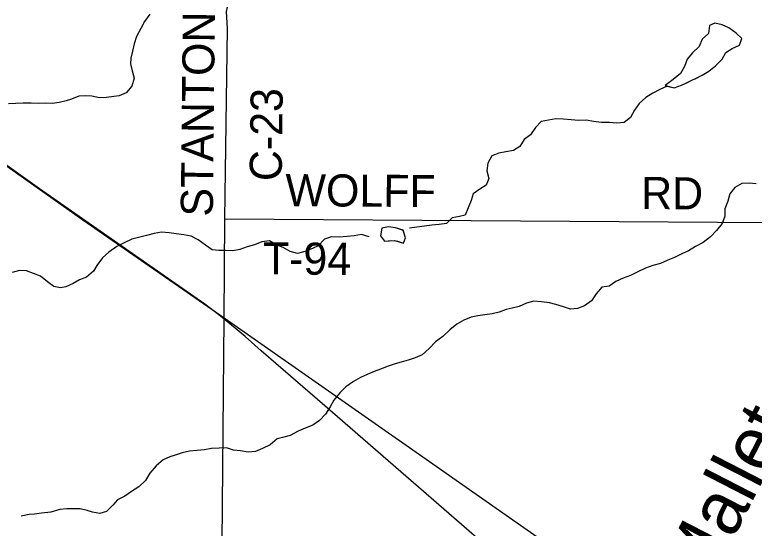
# Model space of a CAD drawing. Extents: x 1985906 to 2277390, y 930619 to 1324581.
# Drawn here: x 2115559 to 2122467, y 1161092 to 1165893 of the extents above; entities that cross this region are included whole.
import ezdxf

# ---------------------------------------------------------------- set-up
doc = ezdxf.new("R2010")
doc.units = 0
for name, color, linetype in [('GM_X_County_Road', 7, 'Continuous'), ('GM_X_County_Road_Text', 7, 'Continuous'), ('GM_X_Minor_Lake', 7, 'Continuous'), ('GM_X_Minor_River', 7, 'Continuous'), ('GM_X_Minor_River_Text', 7, 'Continuous'), ('GM_X_Rail_Line', 7, 'Continuous'), ('GM_X_State_Route', 7, 'Continuous'), ('GM_X_Township_Road', 7, 'Continuous'), ('GM_X_Township_Road_Text', 7, 'Continuous')]:
    doc.layers.add(name, color=color, linetype=linetype)

msp = doc.modelspace()

# ---------------------------------------------------------------- linework, layer by layer
at = {"layer": 'GM_X_County_Road'}
msp.add_lwpolyline([(2117515.4, 1163056.1), (2117521, 1163983.8), (2117544.8, 1165766.2), (2117536.2, 1165924.3), (2117553.3, 1165997.1), (2117595.5, 1166039.3), (2118560.5, 1166047.6)], dxfattribs=at)
at = {"layer": 'GM_X_Minor_Lake'}
for points in [[(2121820.6, 1165249.6), (2121980, 1165327.7), (2122044, 1165366.1), (2122104, 1165416.5), (2122165.9, 1165478.9), (2122201.7, 1165541.3), (2122261.8, 1165577.6), (2122329.9, 1165608), (2122351.6, 1165672.3), (2122297.2, 1165720.3), (2122230.8, 1165770.3), (2122166.5, 1165798.2), (2122100.2, 1165816.1), (2122050.1, 1165791.8), (2122040.4, 1165719.5), (2121980.5, 1165665), (2121952.7, 1165596.7), (2121890.7, 1165538.2), (2121838.8, 1165477.8), (2121815.1, 1165409.5), (2121777.3, 1165345.1), (2121709.3, 1165286.6), (2121634.7, 1165230.8)], [(2121913.9, 1165295.3), (2121980, 1165327.7), (2122044, 1165366.1), (2122104, 1165416.5), (2122165.9, 1165478.9), (2122201.7, 1165541.3), (2122261.8, 1165577.6), (2122329.9, 1165608), (2122351.6, 1165672.3), (2122297.2, 1165720.3), (2122230.8, 1165770.3), (2122166.5, 1165798.2), (2122100.2, 1165816.1), (2122050.1, 1165791.8), (2122040.4, 1165719.5), (2121980.5, 1165665), (2121952.7, 1165596.7), (2121890.7, 1165538.2), (2121838.8, 1165477.8), (2121815.1, 1165409.5), (2121777.3, 1165345.1), (2121709.3, 1165286.6), (2121647.3, 1165240.2)], [(2121634.7, 1165230.8), (2121717.7, 1165210.3), (2121787.8, 1165234.7), (2121820.6, 1165249.6)], [(2121653.4, 1165226.2), (2121717.7, 1165210.3), (2121787.8, 1165234.7), (2121849.9, 1165263)], [(2119187, 1163877.9), (2119115.1, 1163902.3), (2119048.9, 1163910.2), (2118986.7, 1163897.9), (2118975, 1163827.6), (2119011.3, 1163775.5), (2119106.1, 1163783.9)], [(2119179.4, 1163880.5), (2119115.1, 1163902.3), (2119048.9, 1163910.2), (2118986.7, 1163897.9), (2118975, 1163827.6), (2119011.3, 1163775.5), (2119081.5, 1163781.8)], [(2119106.1, 1163783.9), (2119190, 1163758), (2119209.8, 1163808.3), (2119187, 1163877.9)], [(2119125.7, 1163777.9), (2119190, 1163758), (2119209.8, 1163808.3), (2119187.5, 1163876.5)]]:
    msp.add_lwpolyline(points, dxfattribs=at)
at = {"layer": 'GM_X_Minor_River'}
for points in [[(2116820.5, 1165900.5), (2116770.7, 1165830), (2116736.9, 1165763.7), (2116695, 1165691.2), (2116673.3, 1165620.9), (2116659.6, 1165552.6), (2116641.8, 1165486.2), (2116640, 1165436), (2116656.4, 1165369.8)], [(2116656.4, 1165369.8), (2116672.8, 1165301.6), (2116651, 1165227.2), (2116599.1, 1165162.8), (2116535.1, 1165134.5), (2116484.9, 1165130.3), (2116416.7, 1165120), (2116350.5, 1165117.8), (2116278.2, 1165133.6), (2116222, 1165135.4), (2116157.8, 1165133.2), (2116089.7, 1165104.9), (2116039.6, 1165088.6), (2115973.5, 1165072.3), (2115911.3, 1165064.1), (2115845.1, 1165065.9), (2115776.9, 1165063.6), (2115710.7, 1165065.4), (2115636.4, 1165067.2), (2115568.2, 1165064.9), (2115500, 1165060.7)], [(2121653.4, 1165224.2), (2121585.3, 1165193.8), (2121519.2, 1165161.5), (2121453.2, 1165119.1), (2121393.3, 1165062.6), (2121347.4, 1165000.2), (2121311.6, 1164933.8), (2121251.6, 1164885.5), (2121183.4, 1164879.2), (2121113.2, 1164887), (2121040.9, 1164886.8), (2120966.6, 1164896.5), (2120898.4, 1164906.3), (2120826.1, 1164904.1), (2120757.9, 1164911.9), (2120685.6, 1164917.7), (2120613.4, 1164919.4), (2120545.2, 1164909.2), (2120475, 1164894.9), (2120423.1, 1164838.5), (2120377.3, 1164770.1), (2120317.3, 1164727.7), (2120277.5, 1164661.3), (2120219.4, 1164622.9), (2120147.3, 1164610.6), (2120081.1, 1164598.4), (2120015, 1164574), (2119977.2, 1164505.6), (2119967.5, 1164433.3), (2119985.9, 1164361.1), (2119962.1, 1164298.8), (2119902, 1164262.4), (2119840, 1164220.1), (2119822.3, 1164155.7), (2119766.7, 1164019), (2119714.6, 1164006.8), (2119644.4, 1163994.5), (2119590.5, 1163940.1), (2119522.3, 1163931.8), (2119454.1, 1163925.6), (2119385.9, 1163915.3), (2119313.7, 1163907), (2119245.5, 1163898.8)], [(2122484.3, 1164311.3), (2122418, 1164319.1), (2122349.8, 1164314.9), (2122285.8, 1164276.5), (2122237.9, 1164220.1), (2122220.1, 1164151.8), (2122192.4, 1164079.4), (2122192.7, 1164009.1), (2122166.9, 1163942.8), (2122115, 1163876.3), (2122059.1, 1163817.9), (2121989.1, 1163763.5), (2121919.1, 1163727.1), (2121853, 1163686.7), (2121789, 1163656.4), (2121722.9, 1163624), (2121658.8, 1163599.7), (2121590.7, 1163567.4), (2121518.6, 1163549.1), (2121450.5, 1163522.7), (2121380.4, 1163490.3), (2121312.3, 1163454), (2121242.2, 1163429.6), (2121174.1, 1163399.3), (2121112.1, 1163356.9), (2121043.9, 1163346.6), (2120990.1, 1163282.2), (2120946.2, 1163217.8), (2120882.2, 1163171.4), (2120816.1, 1163147.1), (2120749.9, 1163140.8), (2120683.6, 1163162.7), (2120613.3, 1163184.6), (2120553, 1163198.4), (2120480.7, 1163208.2), (2120408.5, 1163214), (2120340.3, 1163195.7), (2120272.2, 1163165.3), (2120204.1, 1163149), (2120148, 1163136.8), (2120083.9, 1163112.5), (2120019.7, 1163096.2)], [(2118868.7, 1163817.2), (2118796.4, 1163837), (2118730.2, 1163826.8), (2118664, 1163820.5), (2118589.8, 1163814.2), (2118517.5, 1163816), (2118451.4, 1163793.7), (2118393.5, 1163733.2), (2118341.5, 1163709), (2118267.3, 1163680.6), (2118199.2, 1163662.3), (2118132.9, 1163678.2), (2118066.5, 1163716.1), (2118002.2, 1163742), (2117937.8, 1163777.9), (2117865.6, 1163769.6), (2117797.5, 1163741.3), (2117729.4, 1163723), (2117661.3, 1163698.6), (2117597.1, 1163684.4), (2117528.9, 1163688.2), (2117466.7, 1163689.9), (2117402.4, 1163695.8), (2117340, 1163737.7), (2117271.6, 1163787.7), (2117207.2, 1163823.6), (2117136.9, 1163835.4), (2117066.7, 1163845.2), (2117002.4, 1163853), (2116930.2, 1163858.8), (2116860, 1163848.5), (2116789.8, 1163830.2), (2116715.7, 1163809.9), (2116651.5, 1163793.6), (2116581.5, 1163761.2), (2116511.4, 1163726.9), (2116437.4, 1163674.4), (2116377.4, 1163620), (2116325.6, 1163547.6), (2116295.7, 1163495.2), (2116229.8, 1163440.8), (2116163.7, 1163414.5), (2116103.6, 1163380.1), (2116035.6, 1163347.8), (2115985.4, 1163339.6), (2115925.2, 1163351.4), (2115864.8, 1163395.4), (2115800.3, 1163449.4), (2115734, 1163473.3), (2115667.7, 1163499.1), (2115603.4, 1163500.9), (2115533.3, 1163484.6)], [(2120019.7, 1163096.2), (2119949.5, 1163085.9), (2119883.4, 1163077.7), (2119821.2, 1163065.4), (2119753.1, 1163037.1), (2119687.1, 1162998.7), (2119623.1, 1162948.3), (2119557.2, 1162883.8), (2119489.2, 1162833.4), (2119429.3, 1162773), (2119365.3, 1162712.5), (2119299.3, 1162684.2), (2119235.1, 1162663.9), (2119169, 1162645.6), (2119110.9, 1162629.3), (2119046.8, 1162607), (2118976.7, 1162580.7), (2118916.6, 1162558.4), (2118850.5, 1162530.1), (2118788.4, 1162501.8), (2118722.4, 1162465.4), (2118650.4, 1162412.9), (2118594.4, 1162358.5), (2118540.6, 1162288.1), (2118506.7, 1162225.7), (2118462.9, 1162157.3), (2118407, 1162098.9), (2118343, 1162056.5), (2118272.9, 1162026.2), (2118206.8, 1161999.8), (2118132.7, 1161959.4), (2118060.6, 1161939.1), (2118010.5, 1161928.9), (2117944.5, 1161870.5), (2117874.4, 1161836.1), (2117806.4, 1161807.8), (2117740.2, 1161803.5), (2117667.9, 1161815.3), (2117603.6, 1161823.1), (2117537.3, 1161845), (2117469.1, 1161840.8), (2117396.9, 1161836.5), (2117330.7, 1161824.2), (2117262.5, 1161820), (2117192.3, 1161811.7), (2117124.2, 1161795.4), (2117058.1, 1161775.1), (2117008, 1161758.9), (2116943.9, 1161730.6), (2116879.9, 1161674.1), (2116822, 1161607.7), (2116780.2, 1161539.3), (2116718.3, 1161478.8), (2116650.3, 1161436.4), (2116586.3, 1161392.1), (2116518.2, 1161357.7), (2116476.3, 1161307.4), (2116416.4, 1161248.9), (2116354.3, 1161228.7), (2116284, 1161242.5), (2116233.7, 1161256.4), (2116169.4, 1161272.2), (2116045, 1161271.8), (2115978.9, 1161265.6), (2115896.7, 1161243.2), (2115808.5, 1161232.8), (2115742.3, 1161224.6), (2115692.1, 1161220.4), (2115618, 1161204.1)]]:
    msp.add_lwpolyline(points, dxfattribs=at)
at = {"layer": 'GM_X_Rail_Line'}
msp.add_lwpolyline([(2120852.4, 1160155.2), (2120652.8, 1160328.9), (2120040.3, 1160858.9), (2118456.4, 1162237.5), (2117861.3, 1162751.1), (2117709.9, 1162885), (2117618.1, 1162962.9), (2117550.7, 1163018), (2117466.7, 1163086.3), (2117333.4, 1163187.9), (2116922.4, 1163474.1), (2115790.2, 1164266.3), (2114248.1, 1165366.5), (2113730.7, 1165737.4), (2113477.7, 1165918.3), (2113358.5, 1166014.7)], dxfattribs=at)
at = {"layer": 'GM_X_State_Route'}
for points in [[(2117515.4, 1163056.1), (2116194.5, 1163972), (2113643.7, 1165776.6), (2113508.2, 1165877.4), (2113404.7, 1165959.5), (2113404.2, 1165959.6), (2113358.1, 1166007.9)], [(2121850.5, 1160020.3), (2117515.4, 1163056.1)]]:
    msp.add_lwpolyline(points, dxfattribs=at)
at = {"layer": 'GM_X_Township_Road'}
for points in [[(2117521, 1163983.8), (2123045.3, 1163946.1), (2123784.4, 1163945.3), (2123784.4, 1163945.3)], [(2117481.5, 1159205.4), (2117515.4, 1163056.1)]]:
    msp.add_lwpolyline(points, dxfattribs=at)

# ---------------------------------------------------------------- texts
at = {"layer": 'GM_X_County_Road_Text'}
for s, rotation, p in [('STANTON', 89.4109, (2117408.9, 1164004.9)), ('C-23', 89.31422, (2118052.5, 1164336.2))]:
    msp.add_text(s, height=300, rotation=rotation, dxfattribs=at).set_placement(p)
at = {"layer": 'GM_X_Minor_River_Text'}
msp.add_text('Mallet', height=500.17, rotation=62.75526, dxfattribs=at).set_placement((2122010.9, 1160489.2))
at = {"layer": 'GM_X_Township_Road_Text'}
for s, rotation, p in [('WOLFF', 359.59388, (2118086.6, 1164104.1)), ('RD', 359.50448, (2121408.7, 1164077.6)), ('T-94', 359.64652, (2117875.7, 1163465.4))]:
    msp.add_text(s, height=300, rotation=rotation, dxfattribs=at).set_placement(p)

doc.saveas('drawing.dxf')
